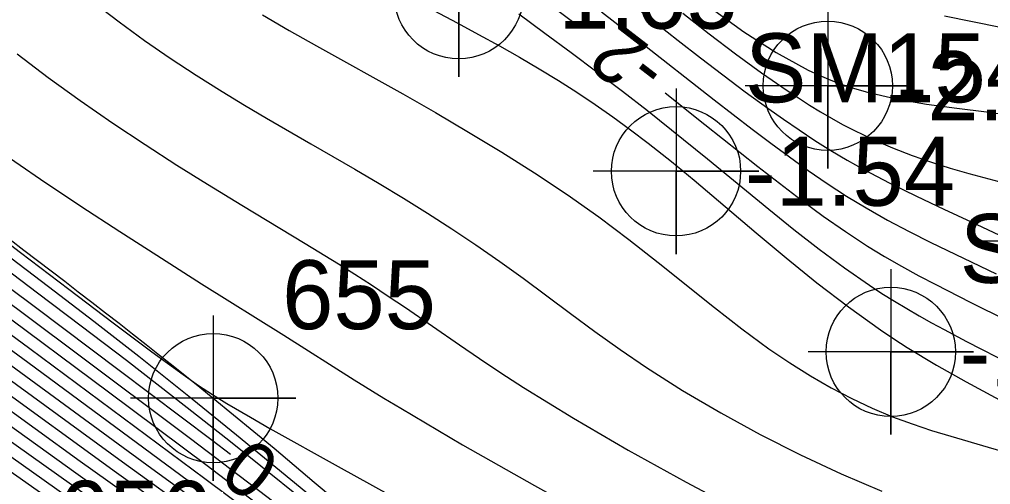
# Model space of a CAD drawing. Extents: x 2602990 to 2605851, y 618069 to 619180.
# Drawn here: x 2604130.68 to 2604165.91, y 618335.3 to 618352.16 of the extents above; entities that cross this region are included whole.
import ezdxf

# ---------------------------------------------------------------- set-up
doc = ezdxf.new("R2010")
doc.units = 0
for name, color, linetype in [('DTM Contours Major', 7, 'Continuous'), ('DTM Contours Major Text', 7, 'Continuous'), ('DTM Contours Minor', 7, 'Continuous'), ('Exist DTM Breakline', 7, 'Continuous'), ('Exist DTM Breakline Cogo Number', 7, 'Continuous'), ('Exist DTM Breakline Underwater', 7, 'Continuous'), ('Exist DTM Breakline Underwater Cogo Number', 7, 'Continuous'), ('Exist DTM Breakline Underwater Cogo Point CELL', 7, 'Continuous'), ('Exist DTM Regular Point Underwater CELL', 7, 'Continuous'), ('Exist DTM Regular Point Underwater Cogo Elevation', 7, 'Continuous'), ('Exist DTM Regular Point Underwater Cogo Number', 7, 'Continuous')]:
    doc.layers.add(name, color=color, linetype=linetype)

# ---------------------------------------------------------------- blocks, each defined once
blk = doc.blocks.new('EXIST DTM BREAKLINE UNDERWATER COGO POINT')
at = {"layer": 'Exist DTM Breakline Underwater Cogo Point CELL'}
blk.add_lwpolyline([(0, 0.06), (0, -0.06), (0, 0), (0.06, 0), (-0.06, 0)], dxfattribs=at)
blk.add_circle((0, 0), 0.04688, dxfattribs=at)

msp = doc.modelspace()

# ---------------------------------------------------------------- linework, layer by layer
at = {"layer": 'DTM Contours Major'}
for points in [[(2604129.993, 618369.144), (2604131.171, 618368.175), (2604131.757, 618367.683), (2604132.344, 618367.184), (2604132.931, 618366.675), (2604133.72, 618365.98), (2604134.512, 618365.271), (2604136.087, 618363.836), (2604138.09, 618362), (2604139.004, 618361.174), (2604139.464, 618360.767), (2604139.93, 618360.363), (2604140.404, 618359.96), (2604141.223, 618359.286), (2604142.064, 618358.616), (2604142.92, 618357.953), (2604143.782, 618357.297), (2604150.11, 618352.564), (2604150.939, 618351.938)], [(2604154.108, 618349.498), (2604155.546, 618348.36), (2604157.461, 618346.837), (2604158.246, 618346.223), (2604159.038, 618345.618), (2604159.837, 618345.031), (2604160.64, 618344.47), (2604161.446, 618343.943), (2604162.063, 618343.567), (2604162.681, 618343.213), (2604163.3, 618342.874), (2604163.921, 618342.548), (2604165.167, 618341.917), (2604166.504, 618341.246)], [(2604128.395, 618343.873), (2604131.262, 618341.735), (2604134.304, 618339.452), (2604137.669, 618336.909), (2604138.336, 618336.4)], [(2604129.552, 618337.447), (2604132.567, 618335.298), (2604134.652, 618333.828), (2604136.866, 618332.273), (2604138.031, 618331.444), (2604139.245, 618330.569), (2604140.513, 618329.636), (2604142.59, 618328.071), (2604144.757, 618326.407), (2604149.131, 618323.03), (2604151.221, 618321.44), (2604153.168, 618319.998), (2604154.128, 618319.31), (2604155.043, 618318.67), (2604155.922, 618318.069), (2604156.776, 618317.497), (2604158.453, 618316.395), (2604160.277, 618315.203), (2604161.231, 618314.569), (2604162.228, 618313.892), (2604163.183, 618313.262), (2604164.356, 618312.404), (2604166.782, 618310.58)]]:
    msp.add_lwpolyline(points, dxfattribs=at)
at = {"layer": 'DTM Contours Minor'}
for points in [[(2604144.664, 618353.057), (2604146.558, 618352.043), (2604147.335, 618351.622), (2604148.09, 618351.205), (2604148.825, 618350.79), (2604149.538, 618350.372), (2604150.232, 618349.95), (2604150.904, 618349.521), (2604151.562, 618349.082), (2604152.209, 618348.631), (2604152.851, 618348.163), (2604153.492, 618347.677), (2604154.338, 618347.008), (2604155.152, 618346.34), (2604157.407, 618344.431), (2604158.493, 618343.522), (2604159.61, 618342.618), (2604160.751, 618341.74), (2604161.908, 618340.913), (2604162.396, 618340.586), (2604162.886, 618340.272), (2604163.948, 618339.631), (2604165.015, 618339.028), (2604167.119, 618337.886)], [(2604133.398, 618352.762), (2604134.296, 618352.071), (2604135.216, 618351.405), (2604136.15, 618350.762), (2604137.093, 618350.144), (2604138.039, 618349.549), (2604138.843, 618349.061), (2604139.646, 618348.585), (2604141.247, 618347.658), (2604142.844, 618346.736), (2604143.727, 618346.217), (2604144.609, 618345.686), (2604145.489, 618345.141), (2604146.367, 618344.578), (2604147.242, 618343.996), (2604148.112, 618343.39), (2604148.957, 618342.778), (2604150.669, 618341.501), (2604151.553, 618340.848), (2604152.468, 618340.194), (2604153.421, 618339.544), (2604154.737, 618338.708), (2604156.117, 618337.897), (2604157.547, 618337.119), (2604159.009, 618336.381), (2604160.487, 618335.693), (2604161.965, 618335.062)], [(2604152.985, 618352.652), (2604154.576, 618351.402), (2604155.385, 618350.773), (2604156.197, 618350.15), (2604157.011, 618349.539), (2604157.824, 618348.947), (2604158.391, 618348.546), (2604158.96, 618348.157), (2604159.533, 618347.78), (2604160.113, 618347.415), (2604160.705, 618347.061), (2604161.312, 618346.719), (2604162.25, 618346.228), (2604163.218, 618345.755), (2604164.207, 618345.29), (2604165.208, 618344.827), (2604166.21, 618344.357)], [(2604139.504, 618352.336), (2604140.47, 618351.768), (2604141.464, 618351.202), (2604144.585, 618349.461), (2604145.775, 618348.784), (2604146.975, 618348.082), (2604148.176, 618347.354), (2604149.369, 618346.6), (2604150.545, 618345.816), (2604151.696, 618345.003), (2604152.784, 618344.184), (2604153.844, 618343.353), (2604155.892, 618341.716), (2604156.887, 618340.945), (2604157.867, 618340.227), (2604158.625, 618339.713), (2604159.377, 618339.241), (2604160.125, 618338.81), (2604160.869, 618338.421), (2604161.611, 618338.071), (2604162.352, 618337.761), (2604163.06, 618337.5), (2604163.764, 618337.267), (2604164.461, 618337.053), (2604165.822, 618336.657), (2604166.479, 618336.459)], [(2604148.799, 618352.362), (2604149.745, 618351.668), (2604150.691, 618350.967), (2604151.63, 618350.263), (2604152.555, 618349.558), (2604153.458, 618348.857), (2604154.338, 618348.161), (2604155.639, 618347.109), (2604157.864, 618345.283), (2604158.776, 618344.551), (2604159.692, 618343.837), (2604160.608, 618343.157), (2604161.519, 618342.524), (2604161.968, 618342.231), (2604162.416, 618341.952), (2604162.864, 618341.683), (2604163.313, 618341.423), (2604163.766, 618341.169), (2604164.223, 618340.921), (2604165.035, 618340.493), (2604166.688, 618339.641)], [(2604151.795, 618352.438), (2604153.131, 618351.404), (2604155.878, 618349.254), (2604157.258, 618348.189), (2604157.933, 618347.679), (2604158.611, 618347.178), (2604159.294, 618346.689), (2604159.985, 618346.216), (2604160.686, 618345.761), (2604161.397, 618345.328), (2604162.169, 618344.891), (2604162.953, 618344.478), (2604163.742, 618344.081), (2604166.107, 618342.939)], [(2604154.747, 618352.39), (2604155.703, 618351.646), (2604156.658, 618350.921), (2604157.602, 618350.231), (2604158.524, 618349.589), (2604158.934, 618349.317), (2604159.339, 618349.058), (2604159.741, 618348.812), (2604160.141, 618348.578), (2604160.54, 618348.356), (2604160.941, 618348.146), (2604161.646, 618347.808), (2604162.353, 618347.503), (2604163.059, 618347.23), (2604163.758, 618346.986), (2604164.445, 618346.768), (2604165.116, 618346.575), (2604166.572, 618346.19)], [(2604155.77, 618352.569), (2604156.952, 618351.718), (2604158.125, 618350.963), (2604159.287, 618350.33), (2604159.668, 618350.152), (2604160.047, 618349.99), (2604160.491, 618349.821), (2604160.937, 618349.671), (2604161.389, 618349.539), (2604162.476, 618349.286), (2604163.579, 618349.097), (2604164.679, 618348.948), (2604165.756, 618348.815), (2604166.788, 618348.672)], [(2604164.239, 618352.293), (2604166.263, 618351.885)], [(2604119.929, 618351.986), (2604130.723, 618343.719), (2604132.477, 618342.381), (2604134.088, 618341.161), (2604135.491, 618340.113), (2604136.624, 618339.286), (2604137.183, 618338.895), (2604137.686, 618338.563), (2604138.209, 618338.239), (2604139.059, 618337.742), (2604139.77, 618337.338), (2604142.247, 618335.951), (2604145.416, 618334.198), (2604148.998, 618332.229), (2604152.712, 618330.198), (2604156.279, 618328.255), (2604161.203, 618325.587), (2604161.994, 618325.149), (2604162.729, 618324.728), (2604163.418, 618324.315), (2604164.07, 618323.9), (2604164.713, 618323.462), (2604165.342, 618323.009), (2604165.97, 618322.54)], [(2604130.606, 618350.913), (2604131.731, 618350.06), (2604132.892, 618349.222), (2604134.07, 618348.407), (2604135.244, 618347.624), (2604136.394, 618346.88), (2604137.5, 618346.186), (2604138.748, 618345.424), (2604141.045, 618344.044), (2604142.25, 618343.304), (2604142.849, 618342.926), (2604143.451, 618342.538), (2604144.062, 618342.136), (2604144.686, 618341.715), (2604146.643, 618340.361), (2604147.367, 618339.867), (2604148.138, 618339.352), (2604148.966, 618338.817), (2604150.774, 618337.704), (2604152.763, 618336.548), (2604154.864, 618335.387), (2604157.007, 618334.257)], [(2604129.957, 618347.386), (2604131.444, 618346.376), (2604132.913, 618345.398), (2604134.331, 618344.471), (2604135.662, 618343.614), (2604137.292, 618342.581), (2604140.274, 618340.712), (2604142.827, 618339.097), (2604143.906, 618338.431), (2604144.511, 618338.065), (2604146.758, 618336.745), (2604149.362, 618335.264), (2604152.175, 618333.703), (2604155.044, 618332.148), (2604157.82, 618330.679), (2604160.352, 618329.381), (2604162.411, 618328.357), (2604163.328, 618327.89), (2604164.18, 618327.433), (2604164.974, 618326.97), (2604165.718, 618326.487), (2604166.443, 618325.952)], [(2604130.114, 618343.72), (2604131.741, 618342.484), (2604133.378, 618341.226), (2604135.013, 618339.951), (2604136.953, 618338.409), (2604138.554, 618337.109), (2604141.958, 618334.309), (2604143.73, 618332.878), (2604145.544, 618331.46), (2604147.398, 618330.081), (2604149.289, 618328.768), (2604151.149, 618327.577), (2604153.007, 618326.469), (2604154.831, 618325.441), (2604156.589, 618324.491), (2604160.254, 618322.559), (2604161.173, 618322.06), (2604161.62, 618321.81), (2604162.064, 618321.556), (2604162.507, 618321.294), (2604162.97, 618321.013), (2604163.927, 618320.41), (2604165.524, 618319.38), (2604167.853, 618317.886)], [(2604129.818, 618343.401), (2604131.342, 618342.257), (2604132.923, 618341.06), (2604134.563, 618339.805), (2604136.768, 618338.095), (2604138.334, 618336.864), (2604139.439, 618335.986), (2604142.512, 618333.516), (2604149.313, 618328.005), (2604152.721, 618325.263), (2604155.922, 618322.731), (2604158.921, 618320.434), (2604159.75, 618319.822), (2604160.717, 618319.131), (2604161.396, 618318.661), (2604164.259, 618316.771), (2604167.64, 618314.642)], [(2604128.469, 618342.136), (2604131.055, 618340.233), (2604137.41, 618335.525), (2604139.08, 618334.271), (2604139.976, 618333.59), (2604142.623, 618331.55), (2604145.508, 618329.299), (2604151.448, 618324.637), (2604154.233, 618322.464), (2604156.715, 618320.554), (2604158.46, 618319.242), (2604161.785, 618316.774), (2604163.029, 618315.837), (2604163.7, 618315.325), (2604166.426, 618313.203)], [(2604129.804, 618342.269), (2604132.642, 618340.154), (2604136.892, 618336.966), (2604138.959, 618335.399), (2604139.699, 618334.832), (2604142.485, 618332.677), (2604145.542, 618330.287), (2604151.927, 618325.258), (2604154.984, 618322.849), (2604158.714, 618319.926), (2604162.445, 618317.019), (2604163.475, 618316.208), (2604166.481, 618313.819)], [(2604129.775, 618341.734), (2604133.911, 618338.661), (2604137.489, 618335.989), (2604139.033, 618334.823), (2604139.856, 618334.195), (2604142.578, 618332.093), (2604145.554, 618329.767), (2604151.716, 618324.923), (2604154.622, 618322.645), (2604157.226, 618320.624), (2604159.307, 618319.035), (2604161.874, 618317.084), (2604163.601, 618315.754), (2604166.429, 618313.532)], [(2604128.482, 618341.565), (2604130.984, 618339.733), (2604137.329, 618335.062), (2604139.114, 618333.731), (2604140.074, 618333.004), (2604142.644, 618331.029), (2604145.43, 618328.858), (2604151.149, 618324.377), (2604153.827, 618322.297), (2604156.214, 618320.474), (2604157.508, 618319.51), (2604159.269, 618318.225), (2604161.694, 618316.467), (2604162.26, 618316.065), (2604163.052, 618315.461), (2604163.791, 618314.904), (2604166.448, 618312.853)], [(2604128.494, 618340.996), (2604130.913, 618339.232), (2604135.488, 618335.885), (2604137.247, 618334.6), (2604138.172, 618333.919), (2604139.14, 618333.198), (2604140.16, 618332.43), (2604142.65, 618330.522), (2604145.335, 618328.432), (2604150.831, 618324.135), (2604153.407, 618322.141), (2604155.713, 618320.391), (2604156.431, 618319.859), (2604157.761, 618318.891), (2604159.608, 618317.577), (2604160.921, 618316.647), (2604162.278, 618315.68), (2604163.882, 618314.485), (2604166.486, 618312.49)], [(2604129.669, 618339.585), (2604134.419, 618336.128), (2604137.167, 618334.138), (2604138.142, 618333.425), (2604139.162, 618332.67), (2604140.238, 618331.863), (2604142.646, 618330.023), (2604145.23, 618328.018), (2604150.501, 618323.905), (2604152.978, 618321.993), (2604155.21, 618320.309), (2604155.981, 618319.742), (2604156.709, 618319.215), (2604158.075, 618318.247), (2604160.786, 618316.363), (2604161.521, 618315.847), (2604162.29, 618315.299), (2604162.952, 618314.854), (2604163.978, 618314.064), (2604166.534, 618312.118)], [(2604129.64, 618339.05), (2604134.207, 618335.744), (2604137.089, 618333.674), (2604138.112, 618332.931), (2604139.182, 618332.144), (2604140.311, 618331.302), (2604142.637, 618329.53), (2604145.117, 618327.609), (2604150.163, 618323.681), (2604152.543, 618321.85), (2604154.704, 618320.229), (2604155.525, 618319.629), (2604156.301, 618319.073), (2604157.042, 618318.552), (2604158.456, 618317.576), (2604160.654, 618316.077), (2604161.441, 618315.533), (2604162.266, 618314.953), (2604162.902, 618314.558), (2604164.077, 618313.641), (2604166.589, 618311.739)], [(2604129.61, 618338.516), (2604132.888, 618336.153), (2604134.979, 618334.659), (2604137.012, 618333.209), (2604138.083, 618332.436), (2604139.203, 618331.618), (2604140.38, 618330.744), (2604142.624, 618329.041), (2604145, 618327.206), (2604149.821, 618323.461), (2604152.105, 618321.712), (2604154.194, 618320.15), (2604155.064, 618319.52), (2604155.887, 618318.935), (2604156.674, 618318.387), (2604157.434, 618317.866), (2604158.918, 618316.867), (2604160.525, 618315.788), (2604161.366, 618315.215), (2604162.248, 618314.603), (2604162.995, 618314.127), (2604164.182, 618313.215), (2604166.65, 618311.356)], [(2604129.577, 618337.984), (2604132.725, 618335.727), (2604134.814, 618334.245), (2604136.938, 618332.742), (2604138.056, 618331.941), (2604139.223, 618331.094), (2604140.447, 618330.189), (2604142.608, 618328.554), (2604144.88, 618326.805), (2604149.477, 618323.245), (2604151.664, 618321.575), (2604153.683, 618320.073), (2604154.599, 618319.413), (2604155.468, 618318.801), (2604156.3, 618318.227), (2604157.107, 618317.68), (2604158.686, 618316.63), (2604160.399, 618315.497), (2604161.296, 618314.894), (2604162.235, 618314.249), (2604163.094, 618313.69), (2604166.715, 618310.97)], [(2604166.921, 618309.798), (2604164.545, 618311.592), (2604163.367, 618312.4), (2604162.23, 618313.165), (2604161.114, 618313.909), (2604160.041, 618314.607), (2604157.044, 618316.527), (2604156.102, 618317.137), (2604155.151, 618317.764), (2604154.179, 618318.419), (2604153.177, 618319.111), (2604152.135, 618319.851), (2604150.336, 618321.171), (2604148.44, 618322.602), (2604144.509, 618325.616), (2604142.548, 618327.109), (2604140.642, 618328.534), (2604139.293, 618329.516), (2604137.99, 618330.445), (2604136.731, 618331.329), (2604133.188, 618333.783), (2604131.331, 618335.082), (2604127.624, 618337.688)], [(2604129.529, 618336.909), (2604132.411, 618334.867), (2604134.492, 618333.41), (2604136.797, 618331.802), (2604138.009, 618330.946), (2604139.267, 618330.043), (2604140.577, 618329.085), (2604142.569, 618327.59), (2604144.633, 618326.011), (2604148.785, 618322.816), (2604150.778, 618321.306), (2604152.652, 618319.924), (2604153.654, 618319.209), (2604154.613, 618318.543), (2604155.538, 618317.915), (2604156.441, 618317.316), (2604157.331, 618316.734), (2604160.158, 618314.906), (2604161.17, 618314.24), (2604162.227, 618313.53), (2604163.277, 618312.83), (2604164.442, 618312.006), (2604166.851, 618310.19)]]:
    msp.add_lwpolyline(points, dxfattribs=at)
at = {"layer": 'Exist DTM Breakline'}
msp.add_spline([(2604056.195, 618608.101), (2604070.612, 618564.846), (2604060.948, 618498.617), (2604052.223, 618447.183), (2604051.568, 618445.166), (2604051.779, 618438.355), (2604056.316, 618420.051), (2604056.045, 618414.227), (2604060.112, 618404.174), (2604065.814, 618393.977), (2604079.591, 618374.932), (2604102.645, 618354.376), (2604129.573, 618330.438), (2604185.644, 618288.739), (2604229.181, 618260.22), (2604259.941, 618240.43), (2604275.412, 618231.212), (2604276.014, 618212.47)], degree=3, dxfattribs=at)
at = {"layer": 'Exist DTM Breakline Underwater'}
msp.add_spline([(2604068.235, 618404.026), (2604081.862, 618390.481), (2604106.657, 618363.116), (2604137.711, 618338.436), (2604184.389, 618299.643), (2604239.062, 618271.475), (2604260.626, 618254.325), (2604289.805, 618238.046)], degree=3, dxfattribs=at)
at = {"layer": 'Exist DTM Regular Point Underwater CELL'}
for points in [[(2604146.617, 618356.079), (2604146.617, 618350.079), (2604146.617, 618353.079), (2604149.617, 618353.079), (2604143.617, 618353.079)], [(2604160.001, 618352.759), (2604160.001, 618346.759), (2604160.001, 618349.759), (2604163.001, 618349.759), (2604157.001, 618349.759)], [(2604154.498, 618349.658), (2604154.498, 618343.658), (2604154.498, 618346.658), (2604157.498, 618346.658), (2604151.498, 618346.658)], [(2604168.384, 618347.127), (2604168.384, 618341.127), (2604168.384, 618344.127), (2604171.384, 618344.127), (2604165.384, 618344.127)], [(2604162.287, 618343.112), (2604162.287, 618337.112), (2604162.287, 618340.112), (2604165.287, 618340.112), (2604159.287, 618340.112)]]:
    msp.add_lwpolyline(points, dxfattribs=at)
for centre in [(2604146.617, 618353.079), (2604160.001, 618349.759), (2604154.498, 618346.658), (2604162.287, 618340.112)]:
    msp.add_circle(centre, 2.344, dxfattribs=at)

# ---------------------------------------------------------------- block references
at = {"layer": 'Exist DTM Breakline Underwater Cogo Point CELL', "xscale": 50, "yscale": 50}
msp.add_blockref('EXIST DTM BREAKLINE UNDERWATER COGO POINT', (2604137.711, 618338.436), dxfattribs=at)

# ---------------------------------------------------------------- texts
at = {"layer": 'DTM Contours Major Text'}
for s, rotation, p in [('-2', 142.4123, (2604154.307, 618350.621)), ('0', 142.5753, (2604140.257, 618336.19))]:
    msp.add_text(s, height=2, rotation=rotation, dxfattribs=at).set_placement(p)
at = {"layer": 'Exist DTM Breakline Cogo Number'}
msp.add_text('656', height=2.5, dxfattribs=at).set_placement((2604132.073, 618332.938))
at = {"layer": 'Exist DTM Breakline Underwater Cogo Number'}
msp.add_text('655', height=2.5, dxfattribs=at).set_placement((2604140.211, 618340.936))
at = {"layer": 'Exist DTM Regular Point Underwater Cogo Elevation'}
for s, p in [('-1.65', (2604149.117, 618351.829)), ('-2.81', (2604162.501, 618348.509)), ('-1.54', (2604156.998, 618345.408)), ('-1.58', (2604164.787, 618338.862))]:
    msp.add_text(s, height=2.5, dxfattribs=at).set_placement(p)
at = {"layer": 'Exist DTM Regular Point Underwater Cogo Number'}
for s, p in [('SM154', (2604156.998, 618349.158)), ('SM155', (2604164.787, 618342.612))]:
    msp.add_text(s, height=2.5, dxfattribs=at).set_placement(p)

doc.saveas('drawing.dxf')
